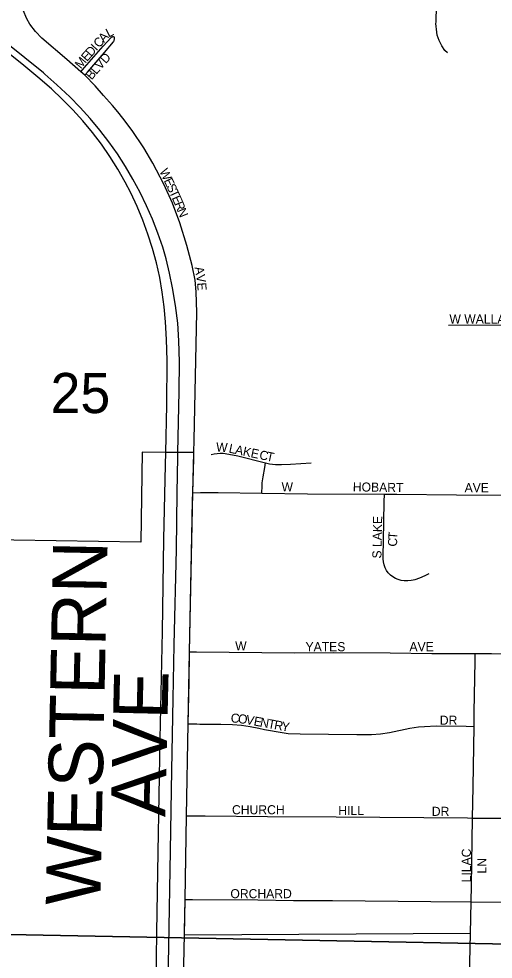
# Model space of a CAD drawing. Extents: x 1587405 to 1714697, y 1028970 to 1155083.
# Drawn here: x 1647315 to 1649926, y 1097636 to 1102813 of the extents above; entities that cross this region are included whole.
import ezdxf

# ---------------------------------------------------------------- set-up
doc = ezdxf.new("R2010")
doc.units = 0
for name, color, linetype in [('GM_X_City_Street', 7, 'Continuous'), ('GM_X_City_Street_Text', 7, 'Continuous'), ('GM_X_Corporation', 7, 'Continuous'), ('GM_X_Section', 7, 'Continuous'), ('GM_X_Section_Text', 7, 'Continuous'), ('GM_X_Township_Road', 7, 'Continuous'), ('GM_X_Township_Road_Text', 7, 'Continuous'), ('GM_X_US_Route', 7, 'Continuous')]:
    doc.layers.add(name, color=color, linetype=linetype)

msp = doc.modelspace()

# ---------------------------------------------------------------- linework, layer by layer
at = {"layer": 'GM_X_City_Street'}
for points in [[(1647656.3, 1102521.5), (1647579.4, 1102588.8), (1647441.7, 1102707.2), (1647406.4, 1102743.1), (1647375.4, 1102783.2), (1647358.2, 1102812.6), (1647339.1, 1102859.8), (1647327.1, 1102909.1), (1647321, 1102959.2), (1647321.1, 1102990.7)], [(1649611.5, 1102794.6), (1649612.8, 1102834.6), (1649613.4, 1102844.2), (1649622.9, 1103006.1)], [(1649673.8, 1102625.2), (1649660.6, 1102639.2), (1649643.7, 1102664.1), (1649628.1, 1102693.3), (1649622.7, 1102708.1), (1649618.3, 1102723.4), (1649615.1, 1102738.8), (1649611.2, 1102786.4), (1649611.5, 1102794.6)], [(1647656.3, 1102521.5), (1647676.1, 1102544.3), (1647779, 1102662.1), (1647822.9, 1102710.8), (1647824.5, 1102712.1), (1647826.5, 1102713.2), (1647828.4, 1102713.9), (1647830.2, 1102714.4), (1647831.9, 1102714.7), (1647834.4, 1102714.8), (1647839, 1102713.5)], [(1647678.1, 1102502.5), (1647693.4, 1102519.2), (1647786.2, 1102628.1), (1647835.9, 1102686.9), (1647837.8, 1102690), (1647839.1, 1102692.4), (1647840.7, 1102696.4), (1647841.6, 1102700.6), (1647841.8, 1102702.7), (1647841.9, 1102704.7), (1647841.7, 1102707.4), (1647841.3, 1102709.3), (1647839, 1102713.5)], [(1647678.1, 1102502.5), (1647656.3, 1102521.5)], [(1648113.4, 1101902.4), (1648053.5, 1102018.5), (1648003.1, 1102102.7), (1647938.4, 1102197.2), (1647887.3, 1102265.9), (1647859.3, 1102301.6), (1647830.9, 1102336.2), (1647781.7, 1102391), (1647734.3, 1102443.6), (1647678.1, 1102502.5)], [(1648280.5, 1100494.7), (1648294.9, 1101195.3), (1648291.8, 1101309.8), (1648285, 1101374.6), (1648269.6, 1101454.7), (1648240.4, 1101565.5), (1648200.8, 1101690.4), (1648160.3, 1101797.6), (1648113.6, 1101902.1), (1648113.4, 1101902.4)], [(1649680.3, 1101126.8), (1649787.6, 1101127.7), (1650083.2, 1101126.6), (1650257.7, 1101126.4)], [(1648279.1, 1100426), (1648280.5, 1100494.7)], [(1648374.1, 1100414.1), (1648390.1, 1100417.9), (1648406.3, 1100420.3), (1648422.7, 1100421.4), (1648439.1, 1100421.1), (1648471.6, 1100416.9), (1648519.7, 1100406.6), (1648673.2, 1100367.9)], [(1648652.1, 1100201.7), (1648653.8, 1100241.1), (1648654.5, 1100258.2), (1648659.1, 1100292), (1648668.4, 1100342.4), (1648673.2, 1100367.9)], [(1648673.2, 1100367.9), (1648695.3, 1100363.6), (1648727.8, 1100360), (1648760.7, 1100359.1), (1648809.9, 1100360.7), (1648924.6, 1100369.3)], [(1648272.5, 1100204.2), (1648314.4, 1100204.4), (1648412.9, 1100204.7), (1648652.1, 1100201.7)], [(1648652.1, 1100201.7), (1648904.4, 1100198.5), (1649327, 1100195.9)], [(1649571.3, 1099757), (1649549.2, 1099746.2), (1649521.1, 1099734), (1649495.4, 1099724.5), (1649485.5, 1099722.3), (1649475.4, 1099720.8), (1649456.3, 1099719.2), (1649435.6, 1099719.6), (1649419.4, 1099721.7), (1649403.5, 1099726.3), (1649388.2, 1099732.7), (1649373.8, 1099741), (1649360.6, 1099751.1), (1649348.9, 1099762.9), (1649339, 1099776.2), (1649331.2, 1099790.8), (1649325.8, 1099806.5), (1649322.4, 1099822.8), (1649320.7, 1099839.3), (1649320.1, 1099855.9), (1649322.1, 1099938.8), (1649326.2, 1100154.6), (1649327, 1100195.9)], [(1649327, 1100195.9), (1649395.9, 1100195.5), (1649723.8, 1100193.2), (1650068.1, 1100191.5), (1650182.9, 1100190.4), (1650241.8, 1100188.9)], [(1648255.1, 1099329), (1648292.2, 1099328.6), (1648653.2, 1099325.2), (1648833.6, 1099322.8), (1649046.9, 1099323.8), (1649358.7, 1099322.2), (1649588.3, 1099319.5), (1649827.6, 1099319)], [(1649821, 1098917.8), (1649822.3, 1098996.4), (1649826.9, 1099276.3), (1649827.6, 1099319)], [(1649827.6, 1099319), (1649916.5, 1099318.8), (1650162.6, 1099317.2), (1650228.5, 1099316.6)], [(1648247.8, 1098932.6), (1648294.9, 1098930.9), (1648311.3, 1098930.3), (1648426.1, 1098929.2), (1648491.3, 1098927.9), (1648540, 1098924.2), (1648588.3, 1098917.6), (1648636, 1098907.3), (1648668.1, 1098900.3), (1648765.3, 1098883.2), (1648798, 1098879.1), (1648863.6, 1098876.3), (1649174.8, 1098872.8), (1649256.9, 1098872.9), (1649306.2, 1098876.1), (1649355.2, 1098883.5), (1649467.3, 1098907.6), (1649515.4, 1098915.1), (1649547.8, 1098918), (1649612.9, 1098920.1), (1649776.6, 1098918.3), (1649821, 1098917.8)], [(1649812.6, 1098413.4), (1649815.5, 1098584.6), (1649821, 1098917.8)], [(1648238.1, 1098426), (1648275.5, 1098425.7), (1648341.2, 1098425.1), (1648684.6, 1098421.5), (1649061.8, 1098419.7), (1649783.9, 1098413.6), (1649812.6, 1098413.4)], [(1649804.7, 1097951.9), (1649806.5, 1098041.2), (1649812.6, 1098413.4)], [(1649812.6, 1098413.4), (1650062.8, 1098411.7), (1650226.9, 1098409.8), (1650522, 1098407.3), (1650664.9, 1098405.4), (1650754.5, 1098405.3), (1650846.7, 1098405), (1650902.9, 1098404.9)], [(1648229.9, 1097964.2), (1648270.7, 1097964), (1648630.2, 1097962.6), (1648827.3, 1097960.1), (1649040.8, 1097958.7), (1649583.2, 1097953.8), (1649804.7, 1097951.9)], [(1649801.5, 1097777.8), (1649804.7, 1097951.9)], [(1649804.7, 1097951.9), (1650025.6, 1097949.5), (1650201.5, 1097949.3), (1650266.1, 1097949), (1650462.9, 1097948.4), (1650658, 1097945.8), (1650837.8, 1097944.9), (1650854, 1097944.5), (1650894.5, 1097943.3)]]:
    msp.add_lwpolyline(points, dxfattribs=at)
at = {"layer": 'GM_X_Corporation'}
msp.add_lwpolyline([(1649780.3, 1096898.1), (1649801.5, 1097777.7), (1648226.8, 1097767.9), (1648229.9, 1097964.2), (1648238.1, 1098426), (1648247.7, 1098932.7), (1648255.1, 1099329), (1648272.5, 1100204.2), (1648279.1, 1100426), (1648190.9, 1100425.2), (1648123.6, 1100426.4), (1647994.4, 1100427.7), (1647986, 1099931.6), (1647051.8, 1099947.4)], dxfattribs=at)
at = {"layer": 'GM_X_Section'}
for points in [[(1650961.9, 1103051.3), (1650963.1, 1102991.2), (1650873.6, 1097703.2), (1645545.8, 1097805.3), (1645653.7, 1103119)], [(1645545.8, 1097805.3), (1650873.6, 1097703.2), (1650760.9, 1092453), (1645465, 1092544.3)]]:
    msp.add_lwpolyline(points, close=True, dxfattribs=at)
at = {"layer": 'GM_X_Township_Road'}
for points in [[(1648272.5, 1100204.2), (1648278.3, 1100391.6), (1648279.1, 1100426)], [(1648255.1, 1099329), (1648266.7, 1099965.2), (1648271.2, 1100162.2), (1648272.5, 1100204.2)], [(1648247.8, 1098932.6), (1648252.1, 1099161.5), (1648255.1, 1099329)], [(1648238.1, 1098426), (1648247.8, 1098932.6)], [(1648229.9, 1097964.2), (1648233.6, 1098193.7), (1648238.1, 1098426)], [(1648226.8, 1097771.2), (1648227, 1097789.7), (1648229.9, 1097964.2)], [(1648220, 1097437.7), (1648226.8, 1097771.2)]]:
    msp.add_lwpolyline(points, dxfattribs=at)
at = {"layer": 'GM_X_US_Route'}
for points in [[(1647457.8, 1102508.2), (1647449.9, 1102515.2), (1647348.6, 1102598.6), (1647142.5, 1102761.4), (1647086.6, 1102805)], [(1648070.1, 1097503.8), (1648074.4, 1097782.7), (1648082.7, 1098225.5), (1648093, 1098848.8), (1648105, 1099439.2), (1648113.8, 1099947.7), (1648122.2, 1100357.6), (1648123.6, 1100426.4), (1648128.8, 1100685.7), (1648130.8, 1100931.9), (1648128.6, 1101046.8), (1648123.2, 1101145.3), (1648115.8, 1101227.1), (1648104.9, 1101308.7), (1648090.7, 1101389.7), (1648072.8, 1101469.9), (1648050.8, 1101549.2), (1648025.5, 1101627.4), (1647997.2, 1101704.6), (1647965.8, 1101780.6), (1647931.1, 1101855.2), (1647900.6, 1101913.5), (1647859.7, 1101984.8), (1647816.1, 1102054.5), (1647769.5, 1102122.3), (1647719.8, 1102187.9), (1647667.2, 1102251.1), (1647611.9, 1102311.9), (1647554.1, 1102370.4), (1647494.3, 1102426.8), (1647420.3, 1102491.9), (1647331.6, 1102565), (1647086.7, 1102757.9)], [(1648190.9, 1100425.2), (1648198, 1100761.2), (1648198.7, 1100925.3), (1648196, 1101040.1), (1648189.7, 1101138.1), (1648177.8, 1101235.6), (1648161.7, 1101332.6), (1648145.2, 1101412.9), (1648125.4, 1101492.4), (1648107.2, 1101555.2), (1648081, 1101632.8), (1648051.4, 1101709.1), (1648018.3, 1101784), (1647982.1, 1101857.5), (1647943.4, 1101929.7), (1647901.7, 1102000.2), (1647857.3, 1102069), (1647810.1, 1102135.9), (1647760.2, 1102200.8), (1647707.9, 1102263.9), (1647653, 1102324.6), (1647595.5, 1102382.9), (1647523.8, 1102450.2), (1647457.8, 1102508.2)], [(1648282.8, 1095878.2), (1648264.6, 1095930.6), (1648235.8, 1096025), (1648208.8, 1096128.3), (1648189, 1096216.7), (1648170.8, 1096313.7), (1648153.1, 1096427.5), (1648141.5, 1096525.4), (1648132.3, 1096640.2), (1648127.9, 1096738.8), (1648126.5, 1096853.9), (1648131.8, 1097215.2), (1648140.3, 1097707.7), (1648150.3, 1098233), (1648157.9, 1098676.3), (1648165.1, 1099070.3), (1648170.9, 1099365.8), (1648182.1, 1099891.1), (1648186.6, 1100203), (1648190.4, 1100400.1), (1648190.9, 1100425.2)]]:
    msp.add_lwpolyline(points, dxfattribs=at)

# ---------------------------------------------------------------- texts
at = {"layer": 'GM_X_City_Street_Text'}
for s, rotation, p in [('C', 48.1786, (1647757.5, 1102649.8)), ('A', 48.1541, (1647783.9, 1102679.3)), ('L', 27.2369, (1647809.4, 1102709.2)), ('D', 48.1541, (1647713.4, 1102600.6)), ('I', 48.1694, (1647742.8, 1102633.4)), ('E', 48.3256, (1647690, 1102574.4)), ('D', 48.185, (1647793.5, 1102562.6)), ('M', 50.7401, (1647657, 1102533.9)), ('V', 48.2013, (1647764.2, 1102529.8)), ('B', 49.9333, (1647715.7, 1102473.4)), ('L', 48.5956, (1647741, 1102503.4)), ('W', 294.7528, (1648087.7, 1101974.8)), ('E', 294.7956, (1648111.7, 1101922.8)), ('S', 294.7561, (1648126.4, 1101890.9)), ('T', 294.756, (1648141.2, 1101858.9)), ('E', 293.9126, (1648155.8, 1101827.2)), ('R', 292.5545, (1648170, 1101795.3)), ('N', 292.2398, (1648185.1, 1101758.8)), ('A', 280.4612, (1648282, 1101444.7)), ('V', 278.226, (1648289.9, 1101401.9)), ('E', 274.4574, (1648296.1, 1101359.2)), ('W WALLACE ST', 0, (1649685.2, 1101135.5)), ('W', 356.3492, (1648399.5, 1100431.5)), ('L', 348.1704, (1648467.7, 1100425.6)), ('A', 348.0213, (1648502.1, 1100418.4)), ('K', 348.0505, (1648545.2, 1100409.3)), ('E', 348.0312, (1648588.2, 1100400.2)), ('C', 348.0375, (1648635.6, 1100390.1)), ('T', 348.0444, (1648674.4, 1100381.9)), ('W', 0, (1648761.2, 1100211.5)), ('HOBART', 359.1404, (1649153.2, 1100211.5)), ('AVE', 0, (1649768.8, 1100207.1)), ('S LAKE', 88.8315, (1649310.6, 1099841.5)), ('T', 85.6516, (1649397.7, 1099945.9)), ('C', 88.2753, (1649396.6, 1099906.9)), ('W', 0, (1648506, 1099335.9)), ('YATES', 0, (1648893.2, 1099331.5)), ('AVE', 0, (1649465.2, 1099331.5)), ('C', 355.7466, (1648480.2, 1098939.9)), ('O', 352.791, (1648519, 1098937)), ('V', 349.5603, (1648562, 1098931.6)), ('E', 349.5583, (1648605.2, 1098923.6)), ('N', 349.5793, (1648639.9, 1098917.3)), ('T', 349.5583, (1648683.1, 1098909.3)), ('R', 349.5727, (1648717.8, 1098902.9)), ('Y', 350.6939, (1648757.7, 1098895.6)), ('DR', 0, (1649632.4, 1098926.7)), ('CHURCH', 0, (1648488.4, 1098433.9)), ('HILL', 0, (1649073.6, 1098429.5)), ('DR', 0, (1649588.4, 1098425.1)), ('LILAC', 90, (1649803.4, 1098059.3)), ('LN', 90, (1649888.5, 1098107.7)), ('ORCHARD', 0, (1648479.6, 1097971.9))]:
    msp.add_text(s, height=50, rotation=rotation, dxfattribs=at).set_placement(p)
at = {"layer": 'GM_X_Section_Text'}
msp.add_text('25', height=221, rotation=0, dxfattribs=at).set_placement((1647489.6, 1100642.4))
at = {"layer": 'GM_X_Township_Road_Text'}
for s, rotation, p in [('WESTERN', 88.8337, (1647763.1, 1097931.1)), ('AVE', 88.6532, (1648120.8, 1098418.2))]:
    msp.add_text(s, height=300, rotation=rotation, dxfattribs=at).set_placement(p)

doc.saveas('drawing.dxf')
